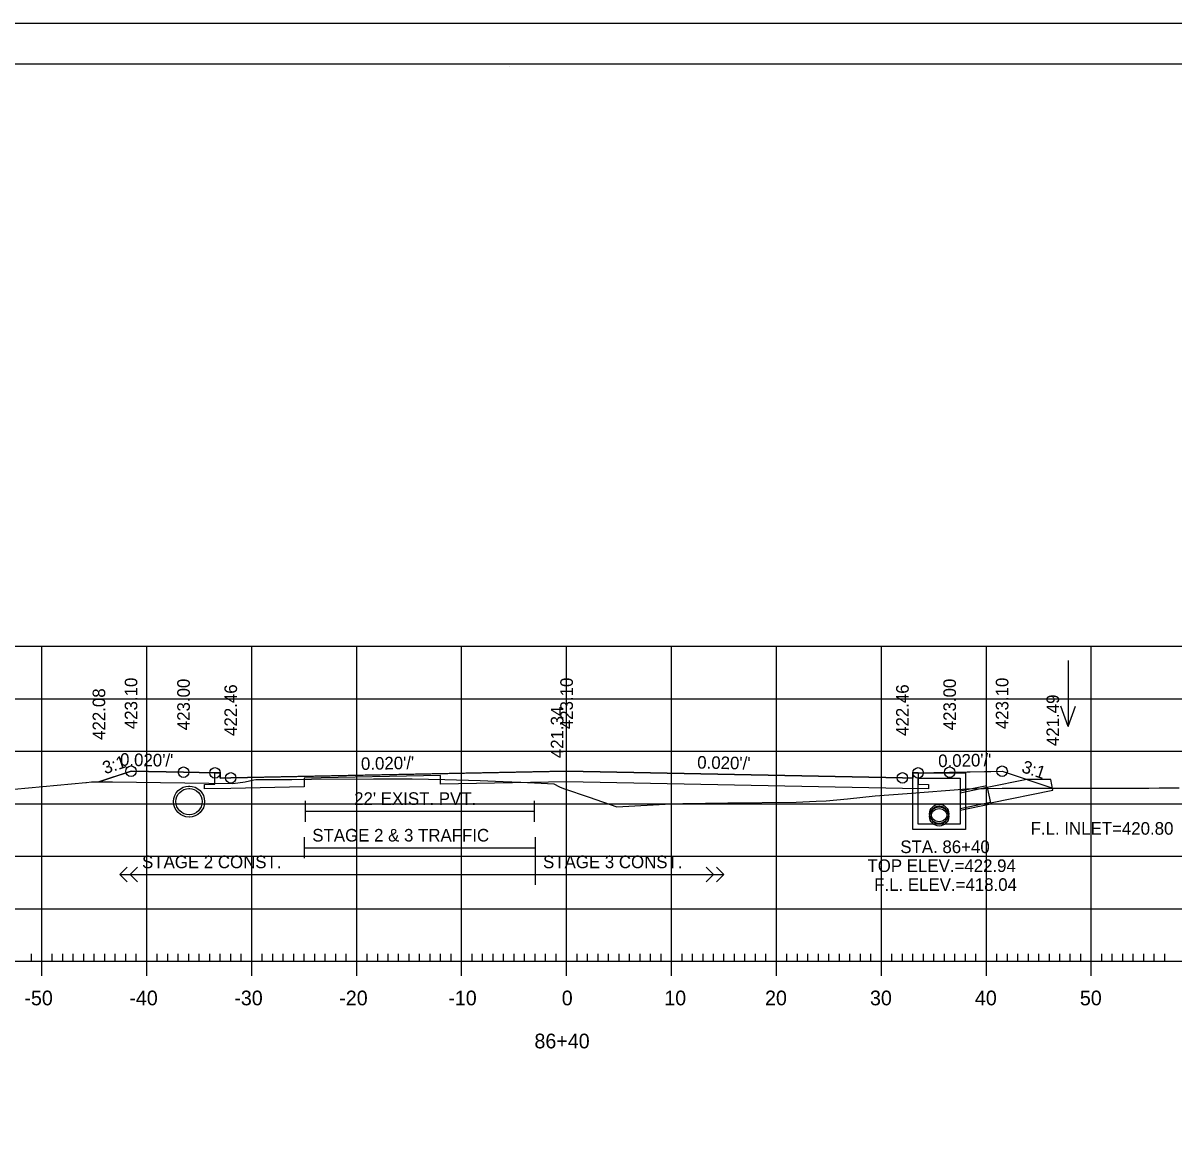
# Model space of a CAD drawing. Extents: x 1371057 to 1372761, y 380005 to 390517.
# Drawn here: x 1371175.7 to 1371285.4, y 388218.6 to 388325.3 of the extents above; entities that cross this region are included whole.
import ezdxf

# ---------------------------------------------------------------- set-up
doc = ezdxf.new("R2010")
doc.units = 0
for name, color, linetype in [('R_Alt Surface', 7, 'Continuous'), ('R_Axis', 7, 'Continuous'), ('R_Axis Annot', 7, 'Continuous'), ('R_Border', 7, 'Continuous'), ('R_Exist Surface', 7, 'Continuous'), ('R_Fin Surface', 7, 'Continuous'), ('R_Fin Surface Annot', 7, 'Continuous'), ('R_Grid', 7, 'Continuous'), ('R_No Plot', 7, 'Continuous'), ('R_Striping', 7, 'Continuous'), ('R_Water', 7, 'Continuous'), ('R_Water Annot', 7, 'Continuous')]:
    doc.layers.add(name, color=color, linetype=linetype)

msp = doc.modelspace()

# ---------------------------------------------------------------- linework, layer by layer
at = {"layer": 'R_Alt Surface'}
for points in [[(1371194.03, 388253.84), (1371191.03, 388253.9), (1371186.03, 388254), (1371182.97, 388252.98)], [(1371261.03, 388253.84), (1371264.03, 388253.9), (1371269.03, 388254), (1371273.86, 388252.39)], [(1371261.03, 388253.84), (1371261.03, 388252.76), (1371262.03, 388252.74), (1371262.03, 388252.31), (1371259.53, 388252.36), (1371227.53, 388253), (1371215.53, 388252.76), (1371215.53, 388253.59), (1371202.53, 388253.33), (1371202.52, 388252.5), (1371195.53, 388252.36), (1371193.03, 388252.31), (1371193.03, 388252.74), (1371194.03, 388252.76), (1371194.03, 388253.84)], [(1371202.63, 388251.19), (1371202.63, 388249.19)], [(1371224.43, 388251.19), (1371224.43, 388249.19)], [(1371202.63, 388250.19), (1371224.43, 388250.19)]]:
    msp.add_lwpolyline(points, dxfattribs=at)
at = {"layer": 'R_Axis'}
for p, q in [((1371176.53, 388235.9), (1371176.53, 388236.6)), ((1371177.53, 388234.5), (1371177.53, 388237.3)), ((1371178.53, 388235.9), (1371178.53, 388236.6)), ((1371179.53, 388235.9), (1371179.53, 388236.6)), ((1371180.53, 388235.9), (1371180.53, 388236.6)), ((1371181.53, 388235.9), (1371181.53, 388236.6)), ((1371182.53, 388235.9), (1371182.53, 388236.6)), ((1371183.53, 388235.9), (1371183.53, 388236.6)), ((1371184.53, 388235.9), (1371184.53, 388236.6)), ((1371185.53, 388235.9), (1371185.53, 388236.6)), ((1371186.53, 388235.9), (1371186.53, 388236.6)), ((1371187.53, 388234.5), (1371187.53, 388237.3)), ((1371188.53, 388235.9), (1371188.53, 388236.6)), ((1371189.53, 388235.9), (1371189.53, 388236.6)), ((1371190.53, 388235.9), (1371190.53, 388236.6)), ((1371191.53, 388235.9), (1371191.53, 388236.6)), ((1371192.53, 388235.9), (1371192.53, 388236.6)), ((1371193.53, 388235.9), (1371193.53, 388236.6)), ((1371194.53, 388235.9), (1371194.53, 388236.6)), ((1371195.53, 388235.9), (1371195.53, 388236.6)), ((1371196.53, 388235.9), (1371196.53, 388236.6)), ((1371197.53, 388234.5), (1371197.53, 388237.3)), ((1371198.53, 388235.9), (1371198.53, 388236.6)), ((1371199.53, 388235.9), (1371199.53, 388236.6)), ((1371200.53, 388235.9), (1371200.53, 388236.6)), ((1371201.53, 388235.9), (1371201.53, 388236.6)), ((1371202.53, 388235.9), (1371202.53, 388236.6)), ((1371203.53, 388235.9), (1371203.53, 388236.6)), ((1371204.53, 388235.9), (1371204.53, 388236.6)), ((1371205.53, 388235.9), (1371205.53, 388236.6)), ((1371206.53, 388235.9), (1371206.53, 388236.6)), ((1371207.53, 388234.5), (1371207.53, 388237.3)), ((1371208.53, 388235.9), (1371208.53, 388236.6)), ((1371209.53, 388235.9), (1371209.53, 388236.6)), ((1371210.53, 388235.9), (1371210.53, 388236.6)), ((1371211.53, 388235.9), (1371211.53, 388236.6)), ((1371212.53, 388235.9), (1371212.53, 388236.6)), ((1371213.53, 388235.9), (1371213.53, 388236.6)), ((1371214.53, 388235.9), (1371214.53, 388236.6)), ((1371215.53, 388235.9), (1371215.53, 388236.6)), ((1371216.53, 388235.9), (1371216.53, 388236.6)), ((1371217.53, 388234.5), (1371217.53, 388237.3)), ((1371218.53, 388235.9), (1371218.53, 388236.6)), ((1371219.53, 388235.9), (1371219.53, 388236.6)), ((1371220.53, 388235.9), (1371220.53, 388236.6)), ((1371221.53, 388235.9), (1371221.53, 388236.6)), ((1371222.53, 388235.9), (1371222.53, 388236.6)), ((1371223.53, 388235.9), (1371223.53, 388236.6)), ((1371224.53, 388235.9), (1371224.53, 388236.6)), ((1371225.53, 388235.9), (1371225.53, 388236.6)), ((1371226.53, 388235.9), (1371226.53, 388236.6)), ((1371227.53, 388234.5), (1371227.53, 388237.3)), ((1371228.53, 388235.9), (1371228.53, 388236.6)), ((1371229.53, 388235.9), (1371229.53, 388236.6)), ((1371230.53, 388235.9), (1371230.53, 388236.6)), ((1371231.53, 388235.9), (1371231.53, 388236.6)), ((1371232.53, 388235.9), (1371232.53, 388236.6)), ((1371233.53, 388235.9), (1371233.53, 388236.6)), ((1371234.53, 388235.9), (1371234.53, 388236.6)), ((1371235.53, 388235.9), (1371235.53, 388236.6)), ((1371236.53, 388235.9), (1371236.53, 388236.6)), ((1371237.53, 388234.5), (1371237.53, 388237.3)), ((1371238.53, 388235.9), (1371238.53, 388236.6)), ((1371239.53, 388235.9), (1371239.53, 388236.6)), ((1371240.53, 388235.9), (1371240.53, 388236.6)), ((1371241.53, 388235.9), (1371241.53, 388236.6)), ((1371242.53, 388235.9), (1371242.53, 388236.6)), ((1371243.53, 388235.9), (1371243.53, 388236.6)), ((1371244.53, 388235.9), (1371244.53, 388236.6)), ((1371245.53, 388235.9), (1371245.53, 388236.6)), ((1371246.53, 388235.9), (1371246.53, 388236.6)), ((1371247.53, 388234.5), (1371247.53, 388237.3)), ((1371248.53, 388235.9), (1371248.53, 388236.6)), ((1371249.53, 388235.9), (1371249.53, 388236.6)), ((1371250.53, 388235.9), (1371250.53, 388236.6)), ((1371251.53, 388235.9), (1371251.53, 388236.6)), ((1371252.53, 388235.9), (1371252.53, 388236.6)), ((1371253.53, 388235.9), (1371253.53, 388236.6)), ((1371254.53, 388235.9), (1371254.53, 388236.6)), ((1371255.53, 388235.9), (1371255.53, 388236.6)), ((1371256.53, 388235.9), (1371256.53, 388236.6)), ((1371257.53, 388234.5), (1371257.53, 388237.3)), ((1371258.53, 388235.9), (1371258.53, 388236.6)), ((1371259.53, 388235.9), (1371259.53, 388236.6)), ((1371260.53, 388235.9), (1371260.53, 388236.6)), ((1371261.53, 388235.9), (1371261.53, 388236.6)), ((1371262.53, 388235.9), (1371262.53, 388236.6)), ((1371263.53, 388235.9), (1371263.53, 388236.6)), ((1371264.53, 388235.9), (1371264.53, 388236.6)), ((1371265.53, 388235.9), (1371265.53, 388236.6)), ((1371266.53, 388235.9), (1371266.53, 388236.6)), ((1371267.53, 388234.5), (1371267.53, 388237.3)), ((1371268.53, 388235.9), (1371268.53, 388236.6)), ((1371269.53, 388235.9), (1371269.53, 388236.6)), ((1371270.53, 388235.9), (1371270.53, 388236.6)), ((1371271.53, 388235.9), (1371271.53, 388236.6)), ((1371272.53, 388235.9), (1371272.53, 388236.6)), ((1371273.53, 388235.9), (1371273.53, 388236.6)), ((1371274.53, 388235.9), (1371274.53, 388236.6)), ((1371275.53, 388235.9), (1371275.53, 388236.6)), ((1371276.53, 388235.9), (1371276.53, 388236.6)), ((1371277.53, 388234.5), (1371277.53, 388237.3)), ((1371278.53, 388235.9), (1371278.53, 388236.6)), ((1371279.53, 388235.9), (1371279.53, 388236.6)), ((1371280.53, 388235.9), (1371280.53, 388236.6)), ((1371281.53, 388235.9), (1371281.53, 388236.6)), ((1371282.53, 388235.9), (1371282.53, 388236.6)), ((1371283.53, 388235.9), (1371283.53, 388236.6)), ((1371284.53, 388235.9), (1371284.53, 388236.6)), ((1371077.53, 388235.9), (1371377.53, 388235.9))]:
    msp.add_line(p, q, dxfattribs=at)
at = {"layer": 'R_Border'}
for p, q in [((1371069.53, 388321.36), (1371385.71, 388321.36)), ((1371222.05, 388321.1), (1371222.05, 388321.1)), ((1371222.05, 388321.1), (1371222.05, 388321.1))]:
    msp.add_line(p, q, dxfattribs=at)
at = {"layer": 'R_Exist Surface'}
for p, q in [((1371191.56, 388252.6), (1371191.55, 388252.54)), ((1371263.03, 388250.88), (1371263.03, 388250.86)), ((1371191.56, 388249.65), (1371191.55, 388249.59)), ((1371263.03, 388249.05), (1371263.03, 388249.03))]:
    msp.add_line(p, q, dxfattribs=at)
msp.add_lwpolyline([(1371168.03, 388251.66), (1371181.73, 388252.93), (1371181.8, 388252.93), (1371182.26, 388252.98), (1371182.8, 388252.98), (1371184.25, 388252.97), (1371195.73, 388252.83), (1371196.91, 388253), (1371197.72, 388253.19), (1371197.93, 388253.2), (1371199.04, 388253.2), (1371201.33, 388253.2), (1371201.34, 388253.2), (1371203.22, 388253.23), (1371209.14, 388253.28), (1371211.8, 388253.28), (1371212.18, 388253.28), (1371212.82, 388253.28), (1371215.94, 388253.2), (1371219.3, 388253.12), (1371221.5, 388253.02), (1371223.17, 388252.95), (1371223.18, 388252.95), (1371225.12, 388252.86), (1371226.3, 388252.8), (1371226.86, 388252.51), (1371227.24, 388252.34), (1371229.68, 388251.51), (1371232.32, 388250.62), (1371237.49, 388250.9), (1371238.62, 388250.91), (1371242.91, 388251), (1371249.42, 388251.06), (1371251.3, 388251.14), (1371252.27, 388251.19), (1371254.29, 388251.36), (1371256.94, 388251.65), (1371259.97, 388251.86), (1371265.66, 388252.31), (1371269.05, 388252.39), (1371283, 388252.39), (1371283.98, 388252.41), (1371285.9, 388252.42)], dxfattribs=at)
at = {"layer": 'R_Fin Surface'}
for points in [[(1371182.97, 388252.98), (1371182.97, 388252.98), (1371183.92, 388253.3), (1371186.03, 388254), (1371191.03, 388253.9), (1371194.03, 388253.84), (1371194.53, 388253.84), (1371194.53, 388253.34), (1371195.53, 388253.36), (1371195.53, 388253.36), (1371208.16, 388253.61), (1371227.48, 388254), (1371227.53, 388254), (1371259.53, 388253.36), (1371260.52, 388253.34), (1371260.53, 388253.84), (1371260.91, 388253.84), (1371261.03, 388253.84), (1371263.08, 388253.88), (1371264.03, 388253.9), (1371267.95, 388253.98), (1371269.03, 388254), (1371269.24, 388253.93), (1371273.85, 388252.39), (1371273.86, 388252.39)], [(1371261.03, 388253.84), (1371260.53, 388253.84), (1371260.52, 388253.34), (1371259.53, 388253.36), (1371227.53, 388254), (1371195.53, 388253.36), (1371194.53, 388253.34), (1371194.53, 388253.84), (1371194.03, 388253.84)]]:
    msp.add_lwpolyline(points, dxfattribs=at)
at = {"layer": 'R_Grid'}
for p, q in [((1371077.53, 388265.9), (1371377.53, 388265.9)), ((1371177.53, 388235.9), (1371177.53, 388265.9)), ((1371187.53, 388235.9), (1371187.53, 388265.9)), ((1371197.53, 388235.9), (1371197.53, 388265.9)), ((1371207.53, 388235.9), (1371207.53, 388265.9)), ((1371217.53, 388235.9), (1371217.53, 388265.9)), ((1371227.53, 388235.9), (1371227.53, 388265.9)), ((1371237.53, 388235.9), (1371237.53, 388265.9)), ((1371247.53, 388235.9), (1371247.53, 388265.9)), ((1371257.53, 388235.9), (1371257.53, 388265.9)), ((1371267.53, 388235.9), (1371267.53, 388265.9)), ((1371277.53, 388235.9), (1371277.53, 388265.9)), ((1371077.53, 388260.9), (1371377.53, 388260.9)), ((1371077.53, 388255.9), (1371377.53, 388255.9)), ((1371077.53, 388250.9), (1371377.53, 388250.9)), ((1371077.53, 388245.9), (1371377.53, 388245.9)), ((1371077.53, 388240.9), (1371377.53, 388240.9)), ((1371077.53, 388235.9), (1371377.53, 388235.9))]:
    msp.add_line(p, q, dxfattribs=at)
at = {"layer": 'R_No Plot'}
for p, q in [((1371057.12, 388325.26), (1371390.46, 388325.26)), ((1371227.53, 388252.24), (1371227.53, 388262.24)), ((1371267.58, 388252.61), (1371265.03, 388252.09)), ((1371267.94, 388250.85), (1371265.03, 388250.26))]:
    msp.add_line(p, q, dxfattribs=at)
for points in [[(1371057.12, 388325.26), (1371390.46, 388325.26), (1371390.46, 388111.92), (1371057.12, 388111.92)], [(1371303.45, 388321.36), (1371323.07, 388321.36), (1371323.07, 388311.48), (1371339.18, 388311.48), (1371362.38, 388311.48), (1371362.5, 388283.33), (1371385.71, 388283.33), (1371385.71, 388115.9), (1371069.53, 388115.9), (1371069.53, 388321.36)]]:
    msp.add_lwpolyline(points, close=True, dxfattribs=at)
for centre, radius in [((1371186.03, 388254), 0.5), ((1371191.03, 388253.9), 0.5), ((1371194.03, 388253.84), 0.5), ((1371261.03, 388253.84), 0.5), ((1371264.03, 388253.9), 0.5), ((1371269.03, 388254), 0.5), ((1371195.53, 388253.36), 0.5), ((1371259.53, 388253.36), 0.5), ((1371191.56, 388251.1), 1.48), ((1371263.03, 388249.94), 0.917), ((1371263.03, 388249.69), 0.917)]:
    msp.add_circle(centre, radius, dxfattribs=at)
at = {"layer": 'R_Striping'}
for p, q in [((1371202.52, 388247.7), (1371202.52, 388245.7)), ((1371224.53, 388247.7), (1371224.53, 388243.16)), ((1371202.52, 388246.7), (1371224.53, 388246.7)), ((1371184.96, 388244.16), (1371185.66, 388244.86)), ((1371184.96, 388244.16), (1371224.53, 388244.16)), ((1371185.66, 388243.45), (1371184.96, 388244.16)), ((1371185.96, 388244.16), (1371186.66, 388244.86)), ((1371186.66, 388243.45), (1371185.96, 388244.16)), ((1371224.53, 388244.16), (1371242.53, 388244.16)), ((1371224.57, 388244.16), (1371234.57, 388244.16)), ((1371241.53, 388244.16), (1371240.83, 388244.86)), ((1371240.83, 388243.45), (1371241.53, 388244.16)), ((1371242.53, 388244.16), (1371241.83, 388244.86)), ((1371241.83, 388243.45), (1371242.53, 388244.16))]:
    msp.add_line(p, q, dxfattribs=at)
at = {"layer": 'R_Water'}
for p, q in [((1371191.56, 388252.38), (1371191.55, 388252.32)), ((1371267.62, 388252.45), (1371265.03, 388251.92)), ((1371263.03, 388250.72), (1371263.03, 388250.69)), ((1371267.91, 388251.01), (1371265.03, 388250.42)), ((1371191.56, 388249.88), (1371191.55, 388249.82)), ((1371263.03, 388249.22), (1371263.03, 388249.19))]:
    msp.add_line(p, q, dxfattribs=at)
for points in [[(1371263.03, 388253.84), (1371265.53, 388253.84), (1371265.53, 388248.44), (1371263.03, 388248.44), (1371260.53, 388248.44), (1371260.53, 388253.84)], [(1371263.03, 388253.34), (1371265.03, 388253.34), (1371265.03, 388248.94), (1371263.03, 388248.94), (1371261.03, 388248.94), (1371261.03, 388253.34)], [(1371267.61, 388252.46), (1371267.91, 388250.99), (1371273.87, 388252.19), (1371273.67, 388253.21), (1371271.37, 388253.22)]]:
    msp.add_lwpolyline(points, close=True, dxfattribs=at)
for centre, radius in [((1371191.56, 388251.1), 1.25), ((1371263.03, 388249.94), 0.75), ((1371263.03, 388249.69), 0.75)]:
    msp.add_circle(centre, radius, dxfattribs=at)
at = {"layer": 'R_Water Annot'}
for p, q in [((1371275.32, 388264.54), (1371275.32, 388258.26)), ((1371275.32, 388258.26), (1371274.62, 388260.18)), ((1371275.32, 388258.26), (1371276.02, 388260.18))]:
    msp.add_line(p, q, dxfattribs=at)

# ---------------------------------------------------------------- texts
at = {"layer": 'R_Axis Annot'}
for s, p in [('-50', (1371175.87, 388231.7)), ('-40', (1371185.87, 388231.7)), ('-30', (1371195.87, 388231.7)), ('-20', (1371205.87, 388231.7)), ('-10', (1371216.26, 388231.7)), ('0', (1371227.07, 388231.7)), ('10', (1371236.84, 388231.7)), ('20', (1371246.44, 388231.7)), ('30', (1371256.44, 388231.7)), ('40', (1371266.44, 388231.7)), ('50', (1371276.44, 388231.7)), ('86+40', (1371224.47, 388227.6))]:
    msp.add_text(s, height=1.4, dxfattribs=at).set_placement(p)
at = {"layer": 'R_Fin Surface Annot'}
for s, rotation, p in [('423.10', 90, (1371186.63, 388258)), ('423.00', 90, (1371191.63, 388257.9)), ('423.10', 90, (1371228.13, 388258)), ('423.00', 90, (1371264.63, 388257.9)), ('423.10', 90, (1371269.63, 388258)), ('422.08', 90, (1371183.57, 388256.98)), ('422.46', 90, (1371196.13, 388257.36)), ('422.46', 90, (1371260.13, 388257.36)), ('421.49', 90, (1371274.46, 388256.39)), ('3:1', 18.4293, (1371183.55, 388253.7)), ("0.020'/'", 358.8542, (1371184.97, 388254.52)), ("0.020'/'", 1.1458, (1371207.95, 388254.11)), ("0.020'/'", 358.8543, (1371239.97, 388254.25)), ("0.020'/'", 1.1458, (1371262.95, 388254.38)), ('3:1', 341.5655, (1371270.81, 388253.93))]:
    msp.add_text(s, height=1.2, rotation=rotation, dxfattribs=at).set_placement(p)
at = {"layer": 'R_No Plot'}
msp.add_text('421.34', height=1.2, rotation=90, dxfattribs=at).set_placement((1371227.23, 388255.24))
at = {"layer": 'R_Striping'}
for s, p in [('STAGE 2 & 3 TRAFFIC', (1371203.3, 388247.3)), ('STAGE 2 CONST.', (1371187.08, 388244.76)), ('STAGE 3 CONST.', (1371225.29, 388244.76))]:
    msp.add_text(s, height=1.2, dxfattribs=at).set_placement(p)
at = {"layer": 'R_Water'}
msp.add_text("22' EXIST. PVT.", height=1.2, dxfattribs=at).set_placement((1371207.29, 388250.79))
at = {"layer": 'R_Water Annot'}
for s, p in [('F.L. INLET=420.80', (1371271.75, 388247.95)), ('STA. 86+40', (1371259.33, 388246.2)), ('TOP ELEV.=422.94', (1371256.2, 388244.4)), ('F.L. ELEV.=418.04', (1371256.84, 388242.6))]:
    msp.add_text(s, height=1.2, dxfattribs=at).set_placement(p)

doc.saveas('drawing.dxf')
